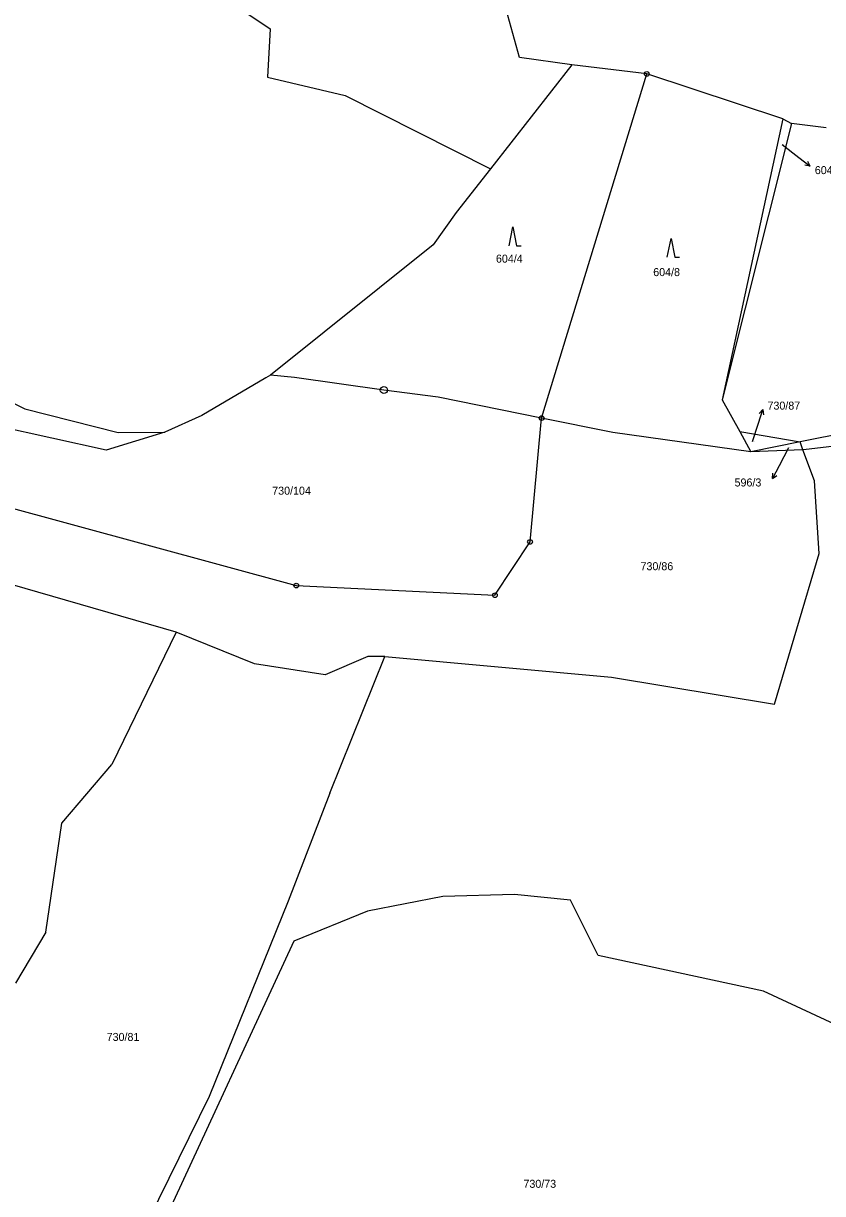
# Model space of a CAD drawing. Extents: x -795483 to -789093, y -1112258 to -1108741.
# Drawn here: x -790088.7 to -789918.9, y -1111230 to -1110981.4 of the extents above; entities that cross this region are included whole.
import ezdxf

# ---------------------------------------------------------------- set-up
doc = ezdxf.new("R2010")
doc.units = 0
for name, color, linetype in [('Komunikace', 7, 'Continuous'), ('Vrstva 1', 7, 'Continuous'), ('Vrstva 14', 7, 'Continuous'), ('Vrstva 16', 7, 'Continuous'), ('Vrstva 23', 7, 'Continuous'), ('Vrstva 28', 7, 'Continuous')]:
    doc.layers.add(name, color=color, linetype=linetype)

msp = doc.modelspace()

# ---------------------------------------------------------------- linework, layer by layer
at = {"layer": 'Komunikace'}
for p, q in [((-789927.47, -1111007.11), (-789923.89, -1111009.85)), ((-789933.74, -1111070.23), (-789932.48, -1111066.28)), ((-789926.07, -1111071.55), (-789928.09, -1111075.39))]:
    msp.add_line(p, q, dxfattribs=at)
at = {"layer": 'Vrstva 1'}
for p, q in [((-789983.25, -1110988.63), (-789993.43, -1110951.91)), ((-790045.58, -1110976.24), (-790036.31, -1110982.54)), ((-790036.31, -1110982.54), (-790036.87, -1110992.75)), ((-789972.17, -1110990.19), (-789989.48, -1111012.24)), ((-789972.17, -1110990.19), (-789983.25, -1110988.63)), ((-789956.23, -1110992.09), (-789972.17, -1110990.19)), ((-790036.87, -1110992.75), (-790020.36, -1110996.64)), ((-789978.59, -1111065.22), (-789956.23, -1110992.09)), ((-789927.33, -1111001.65), (-789956.23, -1110992.09)), ((-790020.36, -1110996.64), (-789989.48, -1111012.24)), ((-789927.33, -1111001.65), (-789940.18, -1111061.32)), ((-789925.49, -1111002.62), (-789940.18, -1111061.32)), ((-789927.33, -1111001.65), (-789925.49, -1111002.62)), ((-789918.13, -1111003.55), (-789925.49, -1111002.62)), ((-789989.48, -1111012.24), (-789996.78, -1111021.54)), ((-789996.78, -1111021.54), (-790001.67, -1111028.39)), ((-790001.67, -1111028.39), (-790036.24, -1111056.07)), ((-790100.83, -1111057.21), (-790088.4, -1111063.23)), ((-790037.23, -1111056.65), (-790050.82, -1111064.68)), ((-790036.24, -1111056.07), (-790037.23, -1111056.65)), ((-790031.12, -1111056.62), (-790036.24, -1111056.07)), ((-790012.12, -1111059.27), (-790031.12, -1111056.62)), ((-790000.58, -1111060.8), (-790012.12, -1111059.27)), ((-789978.59, -1111065.22), (-790000.58, -1111060.8)), ((-789940.18, -1111061.32), (-789936.47, -1111068.08)), ((-790088.4, -1111063.23), (-790068.58, -1111068.28)), ((-790050.82, -1111064.68), (-790058.65, -1111068.19)), ((-789981.05, -1111091.54), (-789978.59, -1111065.22)), ((-789963.47, -1111068.26), (-789978.59, -1111065.22)), ((-790071.13, -1111072.03), (-790095.52, -1111066.68)), ((-789936.47, -1111068.08), (-789923.65, -1111070.29)), ((-789936.47, -1111068.08), (-789934.1, -1111072.41)), ((-789910.79, -1111067.69), (-789923.65, -1111070.29)), ((-790058.65, -1111068.19), (-790071.13, -1111072.03)), ((-790068.58, -1111068.28), (-790058.65, -1111068.19)), ((-789934.1, -1111072.41), (-789963.47, -1111068.26)), ((-789923.65, -1111070.29), (-789934.1, -1111072.41)), ((-789923.03, -1111071.94), (-789923.65, -1111070.29)), ((-789903.93, -1111069.74), (-789922.34, -1111071.91)), ((-789923.03, -1111071.94), (-789934.1, -1111072.41)), ((-789922.34, -1111071.91), (-789923.03, -1111071.94)), ((-789920.57, -1111078.54), (-789923.03, -1111071.94)), ((-789919.58, -1111093.98), (-789920.57, -1111078.54)), ((-790101.55, -1111081.52), (-790030.73, -1111100.81)), ((-789988.51, -1111102.86), (-789981.05, -1111091.54)), ((-790056.26, -1111110.71), (-790115.66, -1111093.6)), ((-789929.08, -1111126.04), (-789919.58, -1111093.98)), ((-790030.73, -1111100.81), (-789988.51, -1111102.86)), ((-790056.26, -1111110.71), (-790069.91, -1111138.81)), ((-790039.63, -1111117.44), (-790056.26, -1111110.71)), ((-790024.6, -1111119.81), (-790039.63, -1111117.44)), ((-790015.49, -1111115.85), (-790024.6, -1111119.81)), ((-790023.61, -1111144.95), (-790011.93, -1111115.85)), ((-790011.93, -1111115.85), (-790015.49, -1111115.85)), ((-790011.93, -1111115.85), (-789963.71, -1111120.3)), ((-789963.71, -1111120.3), (-789929.08, -1111126.04)), ((-790080.59, -1111151.28), (-790069.91, -1111138.81)), ((-790023.61, -1111144.95), (-790032.45, -1111167.84)), ((-790083.96, -1111174.44), (-790080.59, -1111151.28)), ((-789999.6, -1111166.85), (-790015.63, -1111170.02)), ((-789984.36, -1111166.46), (-789999.6, -1111166.85)), ((-789972.47, -1111167.64), (-789984.36, -1111166.46)), ((-790032.45, -1111167.84), (-790049.27, -1111209.4)), ((-790015.63, -1111170.02), (-790031.26, -1111176.35)), ((-789966.58, -1111179.42), (-789972.47, -1111167.64)), ((-790083.96, -1111174.44), (-790090.43, -1111185.32)), ((-790031.26, -1111176.35), (-790063.6, -1111246.21)), ((-789931.39, -1111187.02), (-789966.58, -1111179.42)), ((-789907.37, -1111198.18), (-789931.39, -1111187.02)), ((-790049.27, -1111209.4), (-790068.51, -1111248.5))]:
    msp.add_line(p, q, dxfattribs=at)
at = {"layer": 'Vrstva 16'}
for p, q in [((-789923.89, -1111009.85), (-789921.51, -1111011.68)), ((-789921.51, -1111011.68), (-789922, -1111010.67)), ((-789921.51, -1111011.68), (-789922.61, -1111011.46)), ((-789932.48, -1111066.28), (-789931.57, -1111063.42)), ((-789931.57, -1111063.42), (-789932.35, -1111064.22)), ((-789931.57, -1111063.42), (-789931.4, -1111064.53)), ((-789928.09, -1111075.39), (-789929.48, -1111078.05)), ((-789929.48, -1111078.05), (-789929.46, -1111076.93)), ((-789929.48, -1111078.05), (-789928.58, -1111077.39))]:
    msp.add_line(p, q, dxfattribs=at)
at = {"layer": 'Vrstva 23'}
for p, q in [((-789985.51, -1111028.61), (-789984.71, -1111024.61)), ((-789984.71, -1111024.61), (-789983.91, -1111028.61)), ((-789951.88, -1111031.06), (-789951.08, -1111027.06)), ((-789951.08, -1111027.06), (-789950.28, -1111031.06)), ((-789983.91, -1111028.61), (-789982.91, -1111028.61)), ((-789950.28, -1111031.06), (-789949.28, -1111031.06))]:
    msp.add_line(p, q, dxfattribs=at)
at = {"layer": 'Vrstva 28'}
for centre, radius in [((-789956.23, -1110992.09), 0.5), ((-789956.23, -1110992.09), 0.01), ((-790012.12, -1111059.27), 0.75), ((-790012.12, -1111059.27), 0.01), ((-789978.59, -1111065.22), 0.5), ((-789978.59, -1111065.22), 0.01), ((-789981.05, -1111091.54), 0.5), ((-789981.05, -1111091.54), 0.01), ((-790030.73, -1111100.81), 0.5), ((-790030.73, -1111100.81), 0.01), ((-789988.51, -1111102.86), 0.5), ((-789988.51, -1111102.86), 0.01)]:
    msp.add_circle(centre, radius, dxfattribs=at)

# ---------------------------------------------------------------- texts
at = {"layer": 'Vrstva 14'}
for s, height, p in [('604/5', 0.1, (-789927.47, -1111007.11)), ('604/4', 1.7, (-789988.29, -1111032.19)), ('604/8', 1.7, (-789954.86, -1111035.05)), ('730/87', 0.1, (-789933.74, -1111070.23)), ('596/3', 0.1, (-789926.07, -1111071.55)), ('730/104', 1.7, (-790035.85, -1111081.5)), ('730/86', 1.7, (-789957.56, -1111097.55)), ('730/81', 1.7, (-790071.04, -1111197.57)), ('730/73', 1.7, (-789982.45, -1111228.78))]:
    msp.add_text(s, height=height, dxfattribs=at).set_placement(p)
at = {"layer": 'Vrstva 16'}
for s, p in [('604/5', (-789920.51, -1111013.38)), ('730/87', (-789930.57, -1111063.42)), ('596/3', (-789937.57, -1111079.75))]:
    msp.add_text(s, height=1.7, dxfattribs=at).set_placement(p)

doc.saveas('drawing.dxf')
